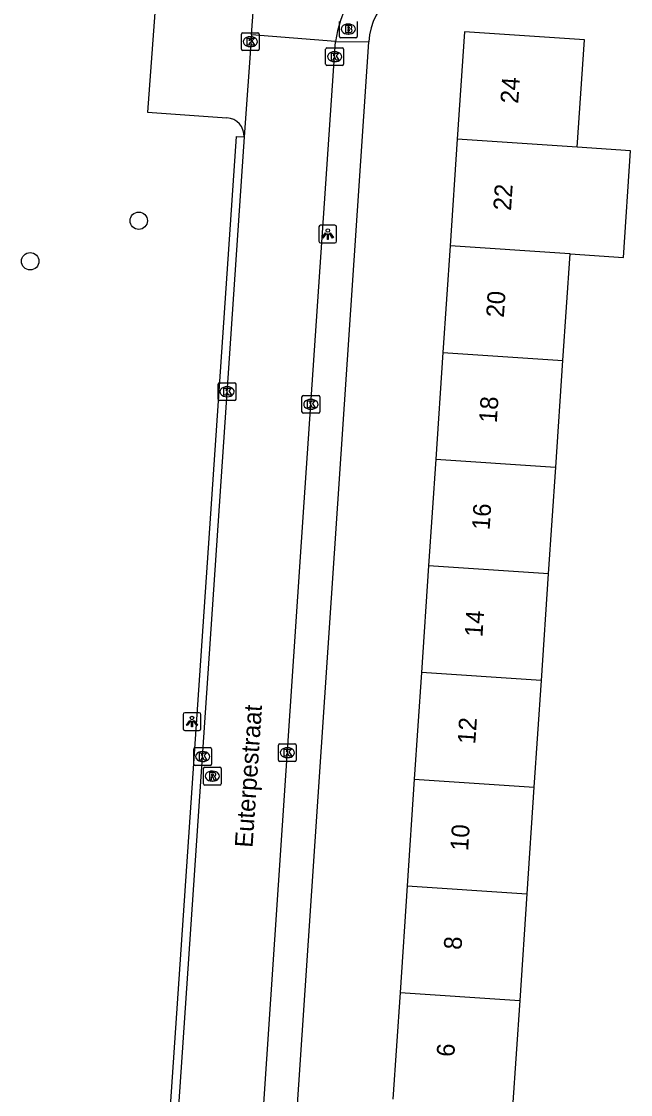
# Model space of a CAD drawing. Extents: x 161848 to 162726, y 385382 to 386521.
# Drawn here: x 161962.1 to 161996.3, y 386169.2 to 386229.5 of the extents above; entities that cross this region are included whole.
import ezdxf

# ---------------------------------------------------------------- set-up
doc = ezdxf.new("R2010")
doc.units = 0
for name, color, linetype in [('IMGEO_Boom', 7, 'Continuous'), ('IMGEO_Brandkraan', 7, 'Continuous'), ('IMGEO_Kolk', 7, 'Continuous'), ('IMGEO_Lichtpunt', 7, 'Continuous'), ('IMGEO_Openbare_ruimte_label', 7, 'Continuous'), ('IMGEO_Pand', 7, 'Continuous'), ('IMGEO_Pand_nummerreeks', 7, 'Continuous'), ('IMGEO_Parkeervlak_open', 7, 'Continuous'), ('IMGEO_Rijbaan_lokaal_open', 7, 'Continuous'), ('IMGEO_Rioolput', 7, 'Continuous'), ('IMGEO_Verkeerseiland_open', 7, 'Continuous'), ('IMGEO_Voetpad_open', 7, 'Continuous')]:
    doc.layers.add(name, color=color, linetype=linetype)

msp = doc.modelspace()

# ---------------------------------------------------------------- linework, layer by layer
at = {"layer": 'IMGEO_Boom'}
for centre in [(161968.672, 386218.342), (161962.577, 386216.067)]:
    msp.add_circle(centre, 0.489, dxfattribs=at)
at = {"layer": 'IMGEO_Brandkraan'}
for p, q in [((161979.933, 386228.689), (161979.933, 386229.541)), ((161980.421, 386229.395), (161980.446, 386229.395)), ((161980.934, 386229.541), (161980.934, 386228.689)), ((161980.86, 386228.615), (161980.008, 386228.615)), ((161980.444, 386228.835), (161980.419, 386228.835))]:
    msp.add_line(p, q, dxfattribs=at)
for points in [[(161979.933, 386228.689), (161979.933, 386229.541)], [(161980.281, 386229.315), (161980.281, 386228.915), (161980.494, 386228.915)], [(161980.512, 386229.315), (161980.281, 386229.315)], [(161980.46, 386229.234), (161980.406, 386229.234), (161980.406, 386229.158)], [(161980.406, 386229.158), (161980.459, 386229.158)], [(161980.468, 386229.082), (161980.406, 386229.082), (161980.406, 386229.001)], [(161980.934, 386229.541), (161980.934, 386228.689)], [(161980.86, 386228.615), (161980.008, 386228.615)], [(161980.406, 386229.001), (161980.468, 386229.001)]]:
    msp.add_lwpolyline(points, dxfattribs=at)
for centre, radius, start, end in [((161980.461, 386229.196), 0.0379, 267.82845, 90.93552), ((161980.469, 386229.041), 0.0404, 269.87594, 90.50774), ((161980.516, 386229.17), 0.145, 59.4692, 91.53667), ((161980.541, 386229.217), 0.0922, 285.51372, 58.15012), ((161980.546, 386229.025), 0.105, 301.31148, 78.98903), ((161980.01, 386228.691), 0.0765, 181.55205, 268.44795), ((161980.01, 386228.691), 0.0765, 181.55205, 268.44795), ((161980.5, 386229.166), 0.251, 268.66757, 293.53466), ((161980.858, 386228.691), 0.0765, 271.55205, 358.44795), ((161980.858, 386228.691), 0.0765, 271.55205, 358.44795)]:
    msp.add_arc(centre, radius, start, end, dxfattribs=at)
for centre, major_axis, ratio, start_param, end_param in [((161980.42, 386229.115), (-0.387, 0.002), 0.722429, 4.712389, 7.853982), ((161980.445, 386229.115), (-0.39, 0.002), 0.717154, 1.570796, 4.712389)]:
    msp.add_ellipse(centre, major_axis=major_axis, ratio=ratio, start_param=start_param, end_param=end_param, dxfattribs=at)
at = {"layer": 'IMGEO_Kolk'}
for p, q in [((161974.433, 386227.979), (161974.433, 386228.831)), ((161974.508, 386228.905), (161975.36, 386228.905)), ((161974.921, 386228.685), (161974.946, 386228.685)), ((161975.434, 386228.831), (161975.434, 386227.979)), ((161975.36, 386227.905), (161974.508, 386227.905)), ((161974.944, 386228.125), (161974.919, 386228.125)), ((161979.164, 386227.136), (161979.164, 386227.988)), ((161979.239, 386228.062), (161980.091, 386228.062)), ((161979.652, 386227.842), (161979.677, 386227.842)), ((161980.165, 386227.988), (161980.165, 386227.136)), ((161979.675, 386227.282), (161979.65, 386227.282)), ((161980.091, 386227.062), (161979.239, 386227.062)), ((161973.129, 386208.308), (161973.129, 386209.16)), ((161973.204, 386209.234), (161974.056, 386209.234)), ((161974.13, 386209.16), (161974.13, 386208.308)), ((161973.617, 386209.014), (161973.642, 386209.014)), ((161974.056, 386208.234), (161973.204, 386208.234)), ((161973.64, 386208.454), (161973.615, 386208.454)), ((161977.832, 386207.599), (161977.832, 386208.451)), ((161977.907, 386208.525), (161978.759, 386208.525)), ((161978.32, 386208.305), (161978.345, 386208.305)), ((161978.833, 386208.451), (161978.833, 386207.599)), ((161978.759, 386207.525), (161977.907, 386207.525)), ((161978.343, 386207.745), (161978.318, 386207.745)), ((161971.755, 386187.807), (161971.755, 386188.659)), ((161971.83, 386188.733), (161972.682, 386188.733)), ((161972.756, 386188.659), (161972.756, 386187.807)), ((161976.513, 386188.023), (161976.513, 386188.875)), ((161976.588, 386188.949), (161977.44, 386188.949)), ((161977.001, 386188.729), (161977.026, 386188.729)), ((161977.514, 386188.875), (161977.514, 386188.023)), ((161972.243, 386188.513), (161972.268, 386188.513)), ((161977.024, 386188.169), (161976.999, 386188.169)), ((161972.682, 386187.733), (161971.83, 386187.733)), ((161972.266, 386187.953), (161972.241, 386187.953)), ((161977.44, 386187.949), (161976.588, 386187.949))]:
    msp.add_line(p, q, dxfattribs=at)
for points in [[(161974.433, 386227.979), (161974.433, 386228.831)], [(161974.508, 386228.905), (161975.36, 386228.905)], [(161974.754, 386228.605), (161974.877, 386228.605), (161974.877, 386228.454), (161975.007, 386228.605), (161975.171, 386228.605), (161975.025, 386228.454), (161975.178, 386228.205), (161975.026, 386228.205), (161974.941, 386228.369), (161974.877, 386228.302), (161974.877, 386228.205), (161974.754, 386228.205), (161974.754, 386228.605)], [(161975.434, 386228.831), (161975.434, 386227.979)], [(161975.36, 386227.905), (161974.508, 386227.905)], [(161979.164, 386227.136), (161979.164, 386227.988)], [(161979.239, 386228.062), (161980.091, 386228.062)], [(161980.165, 386227.988), (161980.165, 386227.136)], [(161979.485, 386227.762), (161979.608, 386227.762), (161979.608, 386227.611), (161979.738, 386227.762), (161979.902, 386227.762), (161979.756, 386227.611), (161979.909, 386227.362), (161979.757, 386227.362), (161979.672, 386227.526), (161979.608, 386227.459), (161979.608, 386227.362), (161979.485, 386227.362), (161979.485, 386227.762)], [(161980.091, 386227.062), (161979.239, 386227.062)], [(161973.129, 386208.308), (161973.129, 386209.16)], [(161973.204, 386209.234), (161974.056, 386209.234)], [(161974.13, 386209.16), (161974.13, 386208.308)], [(161973.45, 386208.934), (161973.573, 386208.934), (161973.573, 386208.783), (161973.703, 386208.934), (161973.867, 386208.934), (161973.721, 386208.783), (161973.874, 386208.534), (161973.722, 386208.534), (161973.637, 386208.698), (161973.573, 386208.631), (161973.573, 386208.534), (161973.45, 386208.534), (161973.45, 386208.934)], [(161974.056, 386208.234), (161973.204, 386208.234)], [(161977.832, 386207.599), (161977.832, 386208.451)], [(161977.907, 386208.525), (161978.759, 386208.525)], [(161978.153, 386208.225), (161978.276, 386208.225), (161978.276, 386208.074), (161978.406, 386208.225), (161978.57, 386208.225), (161978.424, 386208.074), (161978.577, 386207.825), (161978.425, 386207.825), (161978.34, 386207.989), (161978.276, 386207.922), (161978.276, 386207.825), (161978.153, 386207.825), (161978.153, 386208.225)], [(161978.833, 386208.451), (161978.833, 386207.599)], [(161978.759, 386207.525), (161977.907, 386207.525)], [(161971.755, 386187.807), (161971.755, 386188.659)], [(161971.83, 386188.733), (161972.682, 386188.733)], [(161972.756, 386188.659), (161972.756, 386187.807)], [(161976.513, 386188.023), (161976.513, 386188.875)], [(161976.588, 386188.949), (161977.44, 386188.949)], [(161976.834, 386188.649), (161976.957, 386188.649), (161976.957, 386188.498), (161977.087, 386188.649), (161977.251, 386188.649), (161977.105, 386188.498), (161977.258, 386188.249), (161977.106, 386188.249), (161977.021, 386188.413), (161976.957, 386188.346), (161976.957, 386188.249), (161976.834, 386188.249), (161976.834, 386188.649)], [(161977.514, 386188.875), (161977.514, 386188.023)], [(161972.076, 386188.433), (161972.199, 386188.433), (161972.199, 386188.282), (161972.329, 386188.433), (161972.493, 386188.433), (161972.347, 386188.282), (161972.5, 386188.033), (161972.348, 386188.033), (161972.263, 386188.197), (161972.199, 386188.13), (161972.199, 386188.033), (161972.076, 386188.033), (161972.076, 386188.433)], [(161972.682, 386187.733), (161971.83, 386187.733)], [(161977.44, 386187.949), (161976.588, 386187.949)]]:
    msp.add_lwpolyline(points, dxfattribs=at)
for centre, start, end in [((161974.51, 386228.829), 91.55205, 178.44795), ((161974.51, 386228.829), 91.55205, 178.44795), ((161975.358, 386228.829), 1.55205, 88.44795), ((161975.358, 386228.829), 1.55205, 88.44795), ((161974.51, 386227.981), 181.55205, 268.44795), ((161974.51, 386227.981), 181.55205, 268.44795), ((161975.358, 386227.981), 271.55205, 358.44795), ((161975.358, 386227.981), 271.55205, 358.44795), ((161979.241, 386227.986), 91.55205, 178.44795), ((161979.241, 386227.986), 91.55205, 178.44795), ((161980.089, 386227.986), 1.55205, 88.44795), ((161980.089, 386227.986), 1.55205, 88.44795), ((161979.241, 386227.138), 181.55205, 268.44795), ((161979.241, 386227.138), 181.55205, 268.44795), ((161980.089, 386227.138), 271.55205, 358.44795), ((161980.089, 386227.138), 271.55205, 358.44795), ((161973.206, 386209.158), 91.55205, 178.44795), ((161973.206, 386209.158), 91.55205, 178.44795), ((161974.054, 386209.158), 1.55205, 88.44795), ((161974.054, 386209.158), 1.55205, 88.44795), ((161973.206, 386208.31), 181.55205, 268.44795), ((161973.206, 386208.31), 181.55205, 268.44795), ((161974.054, 386208.31), 271.55205, 358.44795), ((161974.054, 386208.31), 271.55205, 358.44795), ((161977.909, 386208.449), 91.55205, 178.44795), ((161977.909, 386208.449), 91.55205, 178.44795), ((161978.757, 386208.449), 1.55205, 88.44795), ((161978.757, 386208.449), 1.55205, 88.44795), ((161977.909, 386207.601), 181.55205, 268.44795), ((161977.909, 386207.601), 181.55205, 268.44795), ((161978.757, 386207.601), 271.55205, 358.44795), ((161978.757, 386207.601), 271.55205, 358.44795), ((161971.832, 386188.657), 91.55205, 178.44795), ((161971.832, 386188.657), 91.55205, 178.44795), ((161972.68, 386188.657), 1.55205, 88.44795), ((161972.68, 386188.657), 1.55205, 88.44795), ((161976.59, 386188.873), 91.55205, 178.44795), ((161976.59, 386188.873), 91.55205, 178.44795), ((161977.438, 386188.873), 1.55205, 88.44795), ((161977.438, 386188.873), 1.55205, 88.44795), ((161971.832, 386187.809), 181.55205, 268.44795), ((161971.832, 386187.809), 181.55205, 268.44795), ((161972.68, 386187.809), 271.55205, 358.44795), ((161972.68, 386187.809), 271.55205, 358.44795), ((161976.59, 386188.025), 181.55205, 268.44795), ((161976.59, 386188.025), 181.55205, 268.44795), ((161977.438, 386188.025), 271.55205, 358.44795), ((161977.438, 386188.025), 271.55205, 358.44795)]:
    msp.add_arc(centre, 0.0765, start, end, dxfattribs=at)
for centre, major_axis, ratio, start_param, end_param in [((161974.92, 386228.405), (-0.387, 0.002), 0.722429, 4.712389, 7.853982), ((161974.945, 386228.405), (-0.39, 0.002), 0.717154, 1.570796, 4.712389), ((161979.651, 386227.562), (-0.387, 0.002), 0.722429, 4.712389, 7.853982), ((161979.676, 386227.562), (-0.39, 0.002), 0.717154, 1.570796, 4.712389), ((161973.616, 386208.734), (-0.387, 0.002), 0.722429, 4.712389, 7.853982), ((161973.641, 386208.734), (-0.39, 0.002), 0.717154, 1.570796, 4.712389), ((161978.319, 386208.025), (-0.387, 0.002), 0.722429, 4.712389, 7.853982), ((161978.344, 386208.025), (-0.39, 0.002), 0.717154, 1.570796, 4.712389), ((161977, 386188.449), (-0.387, 0.002), 0.722429, 4.712389, 7.853982), ((161977.025, 386188.449), (-0.39, 0.002), 0.717154, 1.570796, 4.712389), ((161972.242, 386188.233), (-0.387, 0.002), 0.722429, 4.712389, 7.853982), ((161972.267, 386188.233), (-0.39, 0.002), 0.717154, 1.570796, 4.712389)]:
    msp.add_ellipse(centre, major_axis=major_axis, ratio=ratio, start_param=start_param, end_param=end_param, dxfattribs=at)
at = {"layer": 'IMGEO_Lichtpunt'}
for p, q in [((161978.785, 386217.998), (161978.785, 386217.191)), ((161978.785, 386217.998), (161978.785, 386217.191)), ((161979.687, 386218.093), (161978.879, 386218.093)), ((161979.687, 386218.093), (161978.879, 386218.093)), ((161979.781, 386217.191), (161979.781, 386217.998)), ((161979.781, 386217.191), (161979.781, 386217.998)), ((161978.879, 386217.097), (161979.687, 386217.097)), ((161978.879, 386217.097), (161979.687, 386217.097)), ((161971.163, 386190.601), (161971.163, 386189.794)), ((161971.163, 386190.601), (161971.163, 386189.794)), ((161972.065, 386190.696), (161971.257, 386190.696)), ((161972.065, 386190.696), (161971.257, 386190.696)), ((161972.159, 386189.794), (161972.159, 386190.601)), ((161972.159, 386189.794), (161972.159, 386190.601)), ((161971.257, 386189.7), (161972.065, 386189.7)), ((161971.257, 386189.7), (161972.065, 386189.7))]:
    msp.add_line(p, q, dxfattribs=at)
for points in [[(161979.159, 386217.662), (161979.198, 386217.634), (161979.01, 386217.372), (161978.972, 386217.399), (161979.159, 386217.662)], [(161979.261, 386217.614), (161979.308, 386217.614), (161979.308, 386217.292), (161979.261, 386217.292), (161979.261, 386217.614)], [(161979.371, 386217.634), (161979.409, 386217.661), (161979.596, 386217.399), (161979.557, 386217.371), (161979.371, 386217.634)], [(161971.537, 386190.265), (161971.576, 386190.237), (161971.388, 386189.975), (161971.35, 386190.002), (161971.537, 386190.265)], [(161971.639, 386190.217), (161971.686, 386190.217), (161971.686, 386189.895), (161971.639, 386189.895), (161971.639, 386190.217)], [(161971.749, 386190.237), (161971.787, 386190.264), (161971.974, 386190.002), (161971.935, 386189.974), (161971.749, 386190.237)]]:
    msp.add_lwpolyline(points, dxfattribs=at)
for centre in [(161979.284, 386217.796), (161971.662, 386190.399)]:
    msp.add_circle(centre, 0.0994, dxfattribs=at)
for centre, start, end in [((161978.879, 386217.998), 90, 180), ((161978.879, 386217.998), 90, 180), ((161979.687, 386217.998), 0, 90), ((161979.687, 386217.998), 0, 90), ((161978.879, 386217.191), 180, 270), ((161978.879, 386217.191), 180, 270), ((161979.687, 386217.191), 270, 0), ((161979.687, 386217.191), 270, 360), ((161971.257, 386190.601), 90, 180), ((161971.257, 386190.601), 90, 180), ((161972.065, 386190.601), 0, 90), ((161972.065, 386190.601), 0, 90), ((161971.257, 386189.794), 180, 270), ((161971.257, 386189.794), 180, 270), ((161972.065, 386189.794), 270, 0), ((161972.065, 386189.794), 270, 360)]:
    msp.add_arc(centre, 0.0946, start, end, dxfattribs=at)
at = {"layer": 'IMGEO_Pand'}
for points in [[(161993.285, 386222.473), (161993.689, 386228.5), (161986.954, 386228.951), (161986.55, 386222.924)], [(161986.55, 386222.924), (161986.149, 386216.93)], [(161993.285, 386222.473), (161992.995, 386222.492), (161986.55, 386222.924)], [(161992.884, 386216.479), (161995.877, 386216.278), (161996.278, 386222.273), (161993.285, 386222.473)], [(161986.149, 386216.93), (161985.747, 386210.936)], [(161992.884, 386216.479), (161992.593, 386216.498), (161986.149, 386216.93)], [(161992.482, 386210.485), (161992.884, 386216.479)], [(161985.747, 386210.936), (161985.346, 386204.941)], [(161985.747, 386210.936), (161992.192, 386210.504), (161992.482, 386210.485)], [(161992.081, 386204.491), (161992.482, 386210.485)], [(161985.346, 386204.941), (161984.944, 386198.948)], [(161985.346, 386204.941), (161991.79, 386204.51), (161992.081, 386204.491)], [(161991.679, 386198.498), (161992.081, 386204.491)], [(161984.944, 386198.948), (161984.543, 386192.955)], [(161991.679, 386198.498), (161991.389, 386198.517), (161984.944, 386198.948)], [(161991.278, 386192.504), (161991.679, 386198.498)], [(161984.543, 386192.955), (161984.141, 386186.961)], [(161991.278, 386192.504), (161990.988, 386192.523), (161984.543, 386192.955)], [(161990.876, 386186.51), (161991.278, 386192.504)], [(161984.141, 386186.961), (161983.74, 386180.967)], [(161984.141, 386186.961), (161990.587, 386186.529), (161990.876, 386186.51)], [(161990.475, 386180.516), (161990.876, 386186.51)], [(161983.74, 386180.967), (161983.339, 386174.973)], [(161983.74, 386180.967), (161990.186, 386180.535), (161990.475, 386180.516)], [(161990.074, 386174.523), (161990.475, 386180.516)], [(161983.339, 386174.973), (161982.937, 386168.979)], [(161983.339, 386174.973), (161989.785, 386174.542), (161990.074, 386174.523)], [(161989.672, 386168.529), (161990.074, 386174.523)]]:
    msp.add_lwpolyline(points, dxfattribs=at)
at = {"layer": 'IMGEO_Parkeervlak_open'}
msp.add_lwpolyline([(161970.081, 386236.899), (161969.156, 386224.443), (161973.622, 386224.131)], dxfattribs=at)
msp.add_arc((161973.548, 386223.097), 1.037, 357.50919, 85.92905, dxfattribs=at)
at = {"layer": 'IMGEO_Rijbaan_lokaal_open'}
for points in [[(161975.001, 386228.781), (161975.635, 386237.495)], [(161975.001, 386228.781), (161974.584, 386223.052)], [(161979.722, 386228.416), (161975.001, 386228.781)], [(161974.259, 386147.202), (161977.919, 386201.963), (161979.722, 386228.416)], [(161974.584, 386223.052), (161970.434, 386161.661)]]:
    msp.add_lwpolyline(points, dxfattribs=at)
msp.add_arc((161985.879, 386227.635), 6.206, 85.57219, 172.77397, dxfattribs=at)
at = {"layer": 'IMGEO_Rioolput'}
for p, q in [((161972.303, 386186.705), (161972.303, 386187.557)), ((161972.378, 386187.631), (161973.23, 386187.631)), ((161973.304, 386187.557), (161973.304, 386186.705)), ((161972.814, 386186.851), (161972.789, 386186.851)), ((161972.791, 386187.411), (161972.816, 386187.411)), ((161973.23, 386186.631), (161972.378, 386186.631))]:
    msp.add_line(p, q, dxfattribs=at)
for points in [[(161972.303, 386186.705), (161972.303, 386187.557)], [(161972.378, 386187.631), (161973.23, 386187.631)], [(161973.304, 386187.557), (161973.304, 386186.705)], [(161972.892, 386187.329), (161972.64, 386187.331), (161972.64, 386186.931)], [(161972.64, 386186.931), (161972.764, 386186.931), (161972.764, 386187.093), (161972.775, 386187.093)], [(161972.818, 386187.25), (161972.764, 386187.25), (161972.764, 386187.169)], [(161972.764, 386187.169), (161972.816, 386187.169)], [(161972.822, 386187.064), (161972.893, 386186.931), (161973.033, 386186.931), (161972.968, 386187.057)], [(161973.23, 386186.631), (161972.378, 386186.631)]]:
    msp.add_lwpolyline(points, dxfattribs=at)
for centre, radius, start, end in [((161972.38, 386187.555), 0.0765, 91.55205, 178.44795), ((161972.38, 386187.555), 0.0765, 91.55205, 178.44795), ((161973.228, 386187.555), 0.0765, 1.55205, 88.44795), ((161973.228, 386187.555), 0.0765, 1.55205, 88.44795), ((161972.774, 386187.04), 0.0533, 26.02933, 88.69889), ((161972.8, 386187.358), 0.19, 274.7715, 282.96867), ((161972.824, 386187.154), 0.0964, 77.00612, 93.18647), ((161972.838, 386187.211), 0.0378, 276.66336, 79.67722), ((161972.891, 386187.219), 0.109, 350.36119, 89.41601), ((161972.889, 386187.219), 0.112, 277.58423, 350.98172), ((161972.873, 386187.004), 0.108, 29.51342, 73.79051), ((161972.38, 386186.707), 0.0765, 181.55205, 268.44795), ((161972.38, 386186.707), 0.0765, 181.55205, 268.44795), ((161973.228, 386186.707), 0.0765, 271.55205, 358.44795), ((161973.228, 386186.707), 0.0765, 271.55205, 358.44795)]:
    msp.add_arc(centre, radius, start, end, dxfattribs=at)
for centre, major_axis, ratio, start_param, end_param in [((161972.79, 386187.131), (-0.387, 0.002), 0.722429, 4.712389, 7.853982), ((161972.815, 386187.131), (-0.39, 0.002), 0.717154, 1.570796, 4.712389)]:
    msp.add_ellipse(centre, major_axis=major_axis, ratio=ratio, start_param=start_param, end_param=end_param, dxfattribs=at)
at = {"layer": 'IMGEO_Verkeerseiland_open'}
msp.add_lwpolyline([(161970.434, 386161.661), (161969.985, 386161.69), (161974.167, 386223.078), (161974.584, 386223.052)], dxfattribs=at)
at = {"layer": 'IMGEO_Voetpad_open'}
for points in [[(161976.646, 386154.728), (161981.585, 386228.399)], [(161979.722, 386228.416), (161981.585, 386228.399)]]:
    msp.add_lwpolyline(points, dxfattribs=at)
msp.add_arc((161985.479, 386228.136), 3.903, 86.19164, 176.13527, dxfattribs=at)

# ---------------------------------------------------------------- texts
at = {"layer": 'IMGEO_Openbare_ruimte_label'}
msp.add_text('Euterpestraat', height=1, rotation=86.15925, dxfattribs=at).set_placement((161975.057, 386183.094))
at = {"layer": 'IMGEO_Pand_nummerreeks'}
for s, p in [('24', (161989.97, 386224.901)), ('22', (161989.567, 386218.885)), ('20', (161989.165, 386212.878)), ('18', (161988.768, 386206.956)), ('16', (161988.365, 386200.94)), ('14', (161987.962, 386194.927)), ('12', (161987.56, 386188.911)), ('10', (161987.157, 386182.904)), ('8', (161986.785, 386177.351)), ('6', (161986.382, 386171.334))]:
    msp.add_text(s, height=1, rotation=86.16801, dxfattribs=at).set_placement(p)

doc.saveas('drawing.dxf')
